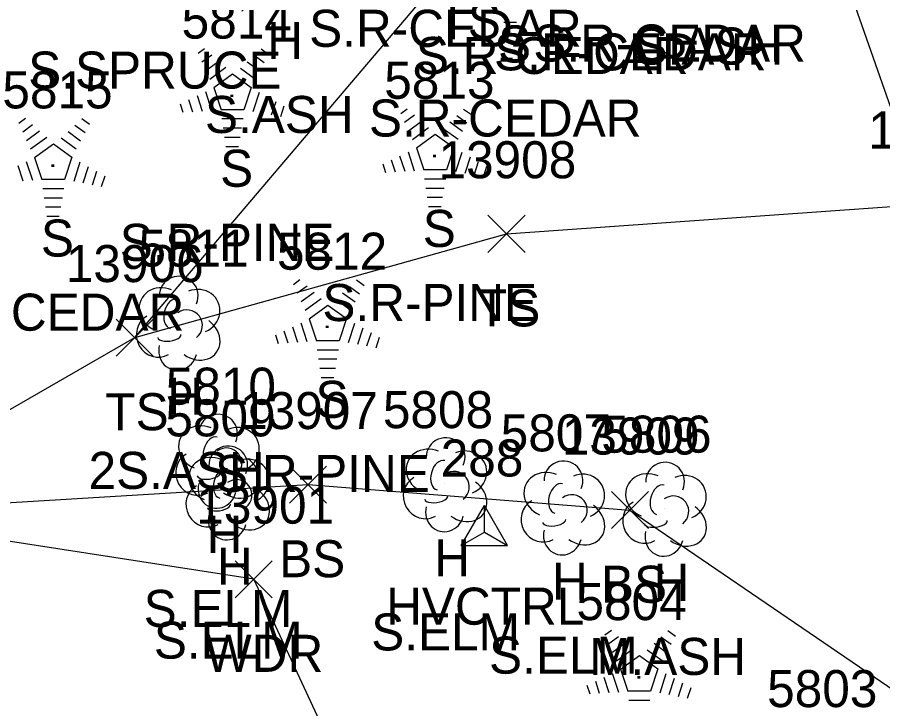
# Model space of a CAD drawing. Extents: x 1439173 to 1457902, y 641926 to 659889.
# Drawn here: x 1446588.01 to 1446634.72, y 652401.46 to 652438.79 of the extents above; entities that cross this region are included whole.
import ezdxf

# ---------------------------------------------------------------- set-up
doc = ezdxf.new("R2010")
doc.units = 0
for name, color, linetype in [('C_A', 7, 'Continuous'), ('C_I', 7, 'Continuous'), ('CPSM', 7, 'Continuous'), ('L_A', 7, 'Continuous'), ('L_C', 7, 'Continuous'), ('L_I', 7, 'Continuous'), ('L_TIC', 7, 'Continuous'), ('LAWA', 7, 'Continuous'), ('LELB', 7, 'Continuous'), ('LTC', 7, 'Continuous'), ('LTD', 7, 'Continuous')]:
    doc.layers.add(name, color=color, linetype=linetype)

msp = doc.modelspace()

# ---------------------------------------------------------------- linework, layer by layer
at = {"layer": 'CPSM'}
for p, q in [((1446611.972, 652410.279), (1446613.222, 652412.444)), ((1446614.472, 652410.279), (1446613.222, 652412.444)), ((1446613.222, 652411), (1446613.222, 652412.444)), ((1446611.972, 652410.279), (1446613.222, 652411)), ((1446613.222, 652411), (1446613.222, 652411)), ((1446613.222, 652411), (1446614.472, 652410.279)), ((1446611.972, 652410.279), (1446614.472, 652410.279))]:
    msp.add_line(p, q, dxfattribs=at)
at = {"layer": 'L_TIC'}
for points in [[(1446613.412, 652426.103), (1446615.412, 652428.103)], [(1446615.412, 652426.103), (1446613.412, 652428.103)], [(1446593.35, 652420.498), (1446595.35, 652422.498)], [(1446595.35, 652420.498), (1446593.35, 652422.498)], [(1446593.35, 652420.498), (1446595.35, 652422.498)], [(1446595.35, 652420.498), (1446593.35, 652422.498)], [(1446602.701, 652412.561), (1446604.701, 652414.561)], [(1446604.701, 652412.561), (1446602.701, 652414.561)], [(1446620.074, 652411.185), (1446622.074, 652413.185)], [(1446622.074, 652411.185), (1446620.074, 652413.185)], [(1446599.773, 652407.454), (1446601.773, 652409.454)], [(1446601.773, 652407.454), (1446599.773, 652409.454)]]:
    msp.add_lwpolyline(points, dxfattribs=at)
at = {"layer": 'LAWA'}
msp.add_lwpolyline([(1446664.293, 652162.854), (1446652.061, 652192.993), (1446638.212, 652235.065), (1446636.452, 652267.729), (1446618.052, 652298.923), (1446596.784, 652325.259), (1446593.673, 652356.676), (1446584.253, 652368.127), (1446597.715, 652383.737), (1446607.264, 652394.473), (1446600.773, 652408.454), (1446577.862, 652411.997), (1446562.872, 652412.693), (1446566.143, 652436.362), (1446571.35, 652458.659), (1446576.561, 652483.933), (1446594.81, 652506.274), (1446593.829, 652537.149), (1446600.725, 652539.793), (1446606.374, 652540.974)], dxfattribs=at)
at = {"layer": 'LELB'}
for points in [[(1446594.35, 652421.498), (1446612.281, 652442.608), (1446624.885, 652463.202)], [(1446624.885, 652463.202), (1446636.968, 652428.708)], [(1446577.862, 652411.997), (1446594.35, 652421.498), (1446614.412, 652427.103), (1446636.968, 652428.708)], [(1446577.862, 652411.997), (1446603.701, 652413.561), (1446621.074, 652412.185), (1446638.112, 652400.566), (1446653.431, 652394.787)]]:
    msp.add_lwpolyline(points, dxfattribs=at)
at = {"layer": 'LTC'}
for p, q in [((1446614.948, 652438.517), (1446614.273, 652438.517)), ((1446597.766, 652436.851), (1446598.12, 652437.109)), ((1446601.164, 652437.092), (1446601.583, 652436.787)), ((1446597.975, 652436.386), (1446598.505, 652436.77)), ((1446600.793, 652436.743), (1446601.342, 652436.344)), ((1446598.185, 652435.92), (1446598.889, 652436.431)), ((1446598.395, 652435.454), (1446599.273, 652436.092)), ((1446600.422, 652436.395), (1446601.101, 652435.901)), ((1446598.619, 652434.999), (1446599.631, 652435.734)), ((1446599.631, 652435.734), (1446600.628, 652435.009)), ((1446600.051, 652436.047), (1446600.86, 652435.458)), ((1446598.165, 652434.78), (1446598.495, 652433.761)), ((1446598.619, 652434.999), (1446599.006, 652433.806)), ((1446600.628, 652435.009), (1446600.237, 652433.806)), ((1446601.065, 652434.738), (1446600.727, 652433.698)), ((1446597.254, 652434.347), (1446597.465, 652433.695)), ((1446597.709, 652434.564), (1446597.98, 652433.728)), ((1446601.51, 652434.488), (1446601.222, 652433.603)), ((1446601.955, 652434.238), (1446601.717, 652433.508)), ((1446596.798, 652434.13), (1446596.95, 652433.663)), ((1446600.237, 652433.806), (1446599.006, 652433.806)), ((1446602.399, 652433.987), (1446602.212, 652433.413)), ((1446608.703, 652433.602), (1446609.058, 652433.859)), ((1446612.101, 652433.842), (1446612.521, 652433.537)), ((1446588.092, 652433.082), (1446588.447, 652433.339)), ((1446591.49, 652433.322), (1446591.91, 652433.018)), ((1446600.198, 652433.306), (1446599.054, 652433.306)), ((1446608.913, 652433.136), (1446609.442, 652433.52)), ((1446611.73, 652433.494), (1446612.28, 652433.094)), ((1446588.302, 652432.616), (1446588.831, 652433)), ((1446591.119, 652432.974), (1446591.669, 652432.575)), ((1446600.115, 652432.806), (1446599.126, 652432.806)), ((1446609.122, 652432.67), (1446609.826, 652433.182)), ((1446609.332, 652432.204), (1446610.21, 652432.842)), ((1446610.988, 652432.797), (1446611.798, 652432.208)), ((1446611.359, 652433.145), (1446612.039, 652432.652)), ((1446588.511, 652432.15), (1446589.215, 652432.662)), ((1446590.748, 652432.625), (1446591.427, 652432.132)), ((1446609.556, 652431.749), (1446610.568, 652432.484)), ((1446610.568, 652432.484), (1446611.565, 652431.759)), ((1446588.721, 652431.685), (1446589.599, 652432.323)), ((1446588.945, 652431.23), (1446589.957, 652431.964)), ((1446589.957, 652431.964), (1446590.954, 652431.239)), ((1446590.377, 652432.277), (1446591.187, 652431.688)), ((1446600.031, 652432.306), (1446599.199, 652432.306)), ((1446599.947, 652431.806), (1446599.272, 652431.806)), ((1446609.102, 652431.53), (1446609.433, 652430.511)), ((1446609.556, 652431.749), (1446609.944, 652430.556)), ((1446611.565, 652431.759), (1446611.174, 652430.556)), ((1446612.003, 652431.488), (1446611.665, 652430.449)), ((1446588.491, 652431.01), (1446588.822, 652429.991)), ((1446588.945, 652431.23), (1446589.332, 652430.036)), ((1446590.954, 652431.239), (1446590.563, 652430.036)), ((1446591.392, 652430.968), (1446591.054, 652429.929)), ((1446608.191, 652431.097), (1446608.403, 652430.446)), ((1446608.646, 652431.314), (1446608.918, 652430.479)), ((1446612.447, 652431.238), (1446612.16, 652430.353)), ((1446612.892, 652430.988), (1446612.655, 652430.258)), ((1446588.035, 652430.794), (1446588.307, 652429.959)), ((1446591.836, 652430.718), (1446591.549, 652429.833)), ((1446592.281, 652430.468), (1446592.044, 652429.738)), ((1446607.736, 652430.881), (1446607.888, 652430.413)), ((1446611.174, 652430.556), (1446609.944, 652430.556)), ((1446613.336, 652430.737), (1446613.149, 652430.163)), ((1446590.563, 652430.036), (1446589.332, 652430.036)), ((1446592.725, 652430.218), (1446592.538, 652429.643)), ((1446611.136, 652430.056), (1446609.991, 652430.056)), ((1446590.525, 652429.536), (1446589.38, 652429.536)), ((1446611.052, 652429.556), (1446610.064, 652429.556)), ((1446610.968, 652429.056), (1446610.136, 652429.056)), ((1446590.441, 652429.036), (1446589.452, 652429.036)), ((1446590.357, 652428.536), (1446589.525, 652428.536)), ((1446610.884, 652428.556), (1446610.209, 652428.556)), ((1446590.273, 652428.036), (1446589.598, 652428.036)), ((1446602.911, 652424.374), (1446603.265, 652424.631)), ((1446606.309, 652424.614), (1446606.728, 652424.31)), ((1446603.12, 652423.908), (1446603.65, 652424.293)), ((1446603.33, 652423.443), (1446604.034, 652423.954)), ((1446605.567, 652423.918), (1446606.246, 652423.424)), ((1446605.938, 652424.266), (1446606.488, 652423.867)), ((1446603.54, 652422.977), (1446604.418, 652423.615)), ((1446605.196, 652423.569), (1446606.005, 652422.98)), ((1446603.764, 652422.522), (1446604.776, 652423.256)), ((1446604.776, 652423.256), (1446605.773, 652422.531)), ((1446603.764, 652422.522), (1446604.151, 652421.328)), ((1446605.773, 652422.531), (1446605.382, 652421.328)), ((1446602.854, 652422.086), (1446603.125, 652421.251)), ((1446603.31, 652422.303), (1446603.64, 652421.283)), ((1446606.21, 652422.26), (1446605.873, 652421.221)), ((1446601.943, 652421.653), (1446602.095, 652421.185)), ((1446602.399, 652421.87), (1446602.61, 652421.218)), ((1446606.655, 652422.01), (1446606.368, 652421.125)), ((1446607.1, 652421.76), (1446606.863, 652421.03)), ((1446605.382, 652421.328), (1446604.151, 652421.328)), ((1446607.544, 652421.51), (1446607.357, 652420.935)), ((1446605.343, 652420.828), (1446604.199, 652420.828)), ((1446605.26, 652420.328), (1446604.271, 652420.328)), ((1446605.176, 652419.828), (1446604.344, 652419.828)), ((1446605.092, 652419.328), (1446604.417, 652419.328)), ((1446619.721, 652405.453), (1446620.076, 652405.71)), ((1446619.931, 652404.987), (1446620.46, 652405.371)), ((1446622.748, 652405.345), (1446623.298, 652404.946)), ((1446623.12, 652405.693), (1446623.539, 652405.389)), ((1446620.14, 652404.521), (1446620.844, 652405.033)), ((1446622.378, 652404.996), (1446623.057, 652404.503)), ((1446620.35, 652404.056), (1446621.228, 652404.694)), ((1446620.575, 652403.601), (1446621.586, 652404.335)), ((1446621.586, 652404.335), (1446622.583, 652403.61)), ((1446622.006, 652404.648), (1446622.816, 652404.059)), ((1446620.12, 652403.381), (1446620.451, 652402.362)), ((1446620.575, 652403.601), (1446620.962, 652402.407)), ((1446622.583, 652403.61), (1446622.192, 652402.407)), ((1446619.209, 652402.949), (1446619.421, 652402.297)), ((1446619.665, 652403.165), (1446619.936, 652402.33)), ((1446623.021, 652403.339), (1446622.683, 652402.3)), ((1446623.465, 652403.089), (1446623.178, 652402.204)), ((1446618.754, 652402.732), (1446618.906, 652402.264)), ((1446623.91, 652402.839), (1446623.673, 652402.109)), ((1446624.354, 652402.589), (1446624.168, 652402.014)), ((1446622.192, 652402.407), (1446620.962, 652402.407)), ((1446622.154, 652401.907), (1446621.009, 652401.907))]:
    msp.add_line(p, q, dxfattribs=at)
at = {"layer": 'LTD'}
for p, q in [((1446596.674, 652422.331), (1446596.674, 652422.331)), ((1446596.674, 652422.331), (1446596.674, 652422.331)), ((1446598.799, 652414.878), (1446598.799, 652414.878)), ((1446598.799, 652414.878), (1446598.799, 652414.878)), ((1446611.08, 652413.61), (1446611.08, 652413.61)), ((1446611.08, 652413.61), (1446611.08, 652413.61)), ((1446599.349, 652413.167), (1446599.349, 652413.167)), ((1446599.349, 652413.167), (1446599.349, 652413.167)), ((1446617.44, 652412.356), (1446617.44, 652412.356)), ((1446617.44, 652412.356), (1446617.44, 652412.356)), ((1446622.925, 652412.287), (1446622.925, 652412.287)), ((1446622.925, 652412.287), (1446622.925, 652412.287))]:
    msp.add_line(p, q, dxfattribs=at)
for centre in [(1446596.72, 652423.765), (1446598.845, 652416.312), (1446611.127, 652415.044), (1446599.396, 652414.601), (1446617.487, 652413.789), (1446622.972, 652413.721)]:
    msp.add_arc(centre, 1.047, 335.5272, 180.9563, dxfattribs=at)
for centre, major_axis, ratio, start_param, end_param in [((1446595.882, 652422.998), (1.21, -0.512), 0.895232, 1.570796, 4.712389), ((1446597.715, 652422.915), (-1.141, -0.483), 0.949671, 1.570796, 4.712389), ((1446596.465, 652422.79), (-0.208, -0.792), 0.645439, 3.141593, 6.283185), ((1446597.174, 652422.165), (-0.5, 0.667), 0.989748, 3.141593, 6.283185), ((1446595.59, 652421.623), (0.584, -1.042), 0.959034, 3.141593, 6.283185), ((1446597.674, 652421.498), (-1.09, 0.792), 0.841452, 1.570796, 4.712389), ((1446596.215, 652421.581), (-0.625, -0.083), 0.423636, 0, 3.141593), ((1446596.674, 652420.831), (0.265, 1.061), 0.942809, 1.570796, 4.712389), ((1446598.007, 652415.544), (1.21, -0.512), 0.895232, 1.570796, 4.712389), ((1446599.84, 652415.461), (-1.141, -0.483), 0.949671, 1.570796, 4.712389), ((1446598.59, 652415.336), (-0.208, -0.792), 0.645439, 3.141593, 6.283185), ((1446599.299, 652414.711), (-0.5, 0.667), 0.989748, 3.141593, 6.283185), ((1446610.289, 652414.277), (1.21, -0.512), 0.895232, 1.570796, 4.712389), ((1446612.122, 652414.194), (-1.141, -0.483), 0.949671, 1.570796, 4.712389), ((1446597.715, 652414.169), (0.584, -1.042), 0.959034, 3.141593, 6.283185), ((1446598.557, 652413.834), (1.21, -0.512), 0.895232, 1.570796, 4.712389), ((1446600.39, 652413.751), (-1.141, -0.483), 0.949671, 1.570796, 4.712389), ((1446599.799, 652414.045), (-1.09, 0.792), 0.841452, 1.570796, 4.712389), ((1446610.872, 652414.069), (-0.208, -0.792), 0.645439, 3.141593, 6.283185), ((1446598.34, 652414.128), (-0.625, -0.083), 0.423636, 0, 3.141593), ((1446599.14, 652413.625), (-0.208, -0.792), 0.645439, 3.141593, 6.283185), ((1446611.58, 652413.444), (-0.5, 0.667), 0.989748, 3.141593, 6.283185), ((1446616.648, 652413.022), (1.21, -0.512), 0.895232, 1.570796, 4.712389), ((1446618.481, 652412.939), (-1.141, -0.483), 0.949671, 1.570796, 4.712389), ((1446622.133, 652412.954), (1.21, -0.512), 0.895232, 1.570796, 4.712389), ((1446623.966, 652412.871), (-1.141, -0.483), 0.949671, 1.570796, 4.712389), ((1446599.849, 652413.001), (-0.5, 0.667), 0.989748, 3.141593, 6.283185), ((1446609.997, 652412.902), (0.584, -1.042), 0.959034, 3.141593, 6.283185), ((1446612.081, 652412.777), (-1.09, 0.792), 0.841452, 1.570796, 4.712389), ((1446617.231, 652412.814), (-0.208, -0.792), 0.645439, 3.141593, 6.283185), ((1446598.266, 652412.459), (0.584, -1.042), 0.959034, 3.141593, 6.283185), ((1446598.799, 652413.378), (0.265, 1.061), 0.942809, 1.570796, 4.712389), ((1446600.349, 652412.334), (-1.09, 0.792), 0.841452, 1.570796, 4.712389), ((1446622.716, 652412.746), (-0.208, -0.792), 0.645439, 3.141593, 6.283185), ((1446610.622, 652412.86), (-0.625, -0.083), 0.423636, 0, 3.141593), ((1446617.94, 652412.189), (-0.5, 0.667), 0.989748, 3.141593, 6.283185), ((1446623.425, 652412.121), (-0.5, 0.667), 0.989748, 3.141593, 6.283185), ((1446598.891, 652412.417), (-0.625, -0.083), 0.423636, 0, 3.141593), ((1446611.081, 652412.11), (0.265, 1.061), 0.942809, 1.570796, 4.712389), ((1446616.357, 652411.647), (0.584, -1.042), 0.959034, 3.141593, 6.283185), ((1446618.44, 652411.522), (-1.09, 0.792), 0.841452, 1.570796, 4.712389), ((1446621.842, 652411.579), (0.584, -1.042), 0.959034, 3.141593, 6.283185), ((1446623.925, 652411.454), (-1.09, 0.792), 0.841452, 1.570796, 4.712389), ((1446599.349, 652411.667), (0.265, 1.061), 0.942809, 1.570796, 4.712389), ((1446616.982, 652411.605), (-0.625, -0.083), 0.423636, 0, 3.141593), ((1446622.467, 652411.537), (-0.625, -0.083), 0.423636, 0, 3.141593), ((1446617.44, 652410.856), (0.265, 1.061), 0.942809, 1.570796, 4.712389), ((1446622.925, 652410.787), (0.265, 1.061), 0.942809, 1.570796, 4.712389)]:
    msp.add_ellipse(centre, major_axis=major_axis, ratio=ratio, start_param=start_param, end_param=end_param, dxfattribs=at)

# ---------------------------------------------------------------- texts
at = {"layer": 'C_A'}
msp.add_text('HVCTRL', height=2, dxfattribs=at).set_placement((1446607.915, 652406))
at = {"layer": 'C_I'}
msp.add_text('288', height=2, dxfattribs=at).set_placement((1446610.86, 652414))
at = {"layer": 'L_A'}
for s, p in [('TS', (1446610.69, 652437.608)), ('H', (1446601.492, 652436.547)), ('S', (1446613.957, 652436.355)), ('S', (1446598.956, 652429.643)), ('S', (1446609.894, 652426.393)), ('S', (1446589.283, 652425.874)), ('TS', (1446612.821, 652422.103)), ('H', (1446596.107, 652417.331)), ('S', (1446604.102, 652417.166)), ('TS', (1446592.76, 652416.498)), ('TS', (1446592.76, 652416.498)), ('H', (1446598.232, 652409.878)), ('BS', (1446602.142, 652408.561)), ('H', (1446610.513, 652408.61)), ('H', (1446598.782, 652408.167)), ('H', (1446616.873, 652407.356)), ('BS', (1446619.515, 652407.185)), ('H', (1446622.358, 652407.287)), ('WDR', (1446598.136, 652403.454))]:
    msp.add_text(s, height=2, dxfattribs=at).set_placement(p)
at = {"layer": 'L_C'}
for s, p in [('S.R-CEDAR', (1446603.763, 652437.2)), ('S.R-CEDAR', (1446615.861, 652436.403)), ('S.R-CEDAR', (1446613.741, 652435.927)), ('S.ASH', (1446621.323, 652436.238)), ('S.R-CEDAR', (1446609.524, 652435.732)), ('S.SPRUCE', (1446588.596, 652434.943)), ('S.ASH', (1446598.138, 652432.547)), ('S.R-CEDAR', (1446606.989, 652432.355)), ('S.R-PINE', (1446593.539, 652425.643)), ('S.R-PINE', (1446604.476, 652422.393)), ('S.R-CEDAR', (1446582.314, 652421.874)), ('2S.ASH', (1446591.855, 652413.331)), ('S.R-PINE', (1446598.684, 652413.166)), ('S.ELM', (1446594.83, 652405.878)), ('S.ELM', (1446607.112, 652404.61)), ('S.ELM', (1446595.38, 652404.167)), ('S.ELM', (1446613.471, 652403.356)), ('M.ASH', (1446618.878, 652403.287))]:
    msp.add_text(s, height=2, dxfattribs=at).set_placement(p)
at = {"layer": 'L_I'}
for s, p in [('5814', (1446596.878, 652437.643)), ('5813', (1446607.815, 652434.393)), ('5815', (1446587.204, 652433.874)), ('13912', (1446633.945, 652431.708)), ('13908', (1446610.742, 652430.103)), ('5811', (1446594.548, 652425.331)), ('5812', (1446602.023, 652425.166)), ('13906', (1446590.626, 652424.498)), ('13906', (1446590.626, 652424.498)), ('5810', (1446596.019, 652417.878)), ('13907', (1446600.032, 652416.561)), ('5808', (1446607.742, 652416.61)), ('5809', (1446596.002, 652416.167)), ('5807', (1446614.101, 652415.356)), ('13909', (1446617.396, 652415.185)), ('5806', (1446619.531, 652415.287)), ('13901', (1446597.671, 652411.454)), ('5804', (1446618.188, 652406.245)), ('5803', (1446628.482, 652401.55))]:
    msp.add_text(s, height=2, dxfattribs=at).set_placement(p)
at = {"layer": 'LTC'}
for p in [(1446599.513, 652434.747), (1446610.451, 652431.497), (1446589.84, 652430.978), (1446604.658, 652422.27), (1446621.469, 652403.349)]:
    msp.add_text('.', height=1.037, rotation=270, dxfattribs=at).set_placement(p)

doc.saveas('drawing.dxf')
